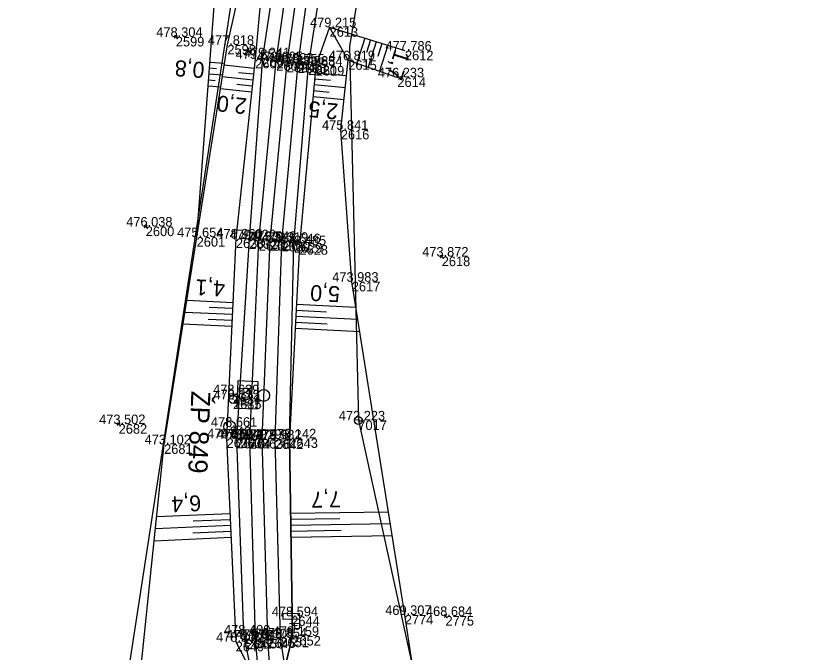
# Model space of a CAD drawing. Extents: x -1234191 to 23050, y -1290331 to -741191.
# Drawn here: x -865111 to -865012.8, y -1108645.8 to -1108565.9 of the extents above; entities that cross this region are included whole.
import ezdxf

# ---------------------------------------------------------------- set-up
doc = ezdxf.new("R2010")
doc.units = 0
for name, color, linetype in [('Vrstva 1', 7, 'Continuous'), ('Vrstva 33', 7, 'Continuous'), ('Vrstva 4', 7, 'Continuous'), ('Vrstva 48', 7, 'Continuous'), ('Vrstva 49', 7, 'Continuous'), ('Vrstva 53', 7, 'Continuous'), ('Vrstva 60', 7, 'Continuous'), ('Vrstva 61', 7, 'Continuous'), ('Vrstva 63', 7, 'Continuous'), ('Vrstva 7', 7, 'Continuous')]:
    doc.layers.add(name, color=color, linetype=linetype)

msp = doc.modelspace()

# ---------------------------------------------------------------- linework, layer by layer
at = {"layer": 'Vrstva 1'}
msp.add_lwpolyline([(-865073.945, -1108549.688), (-865077.058, -1108571.775), (-865079.19, -1108594.145), (-865080.157, -1108618.98), (-865079.475, -1108643.993), (-865079.214, -1108647.841), (-865077.747, -1108663.528), (-865075.539, -1108679.737), (-865071.861, -1108699.55), (-865067.546, -1108717.667), (-865062.342, -1108735.494), (-865056.162, -1108753.24)], dxfattribs=at)
at = {"layer": 'Vrstva 33'}
msp.add_lwpolyline([(-865075.486, -1108640.835), (-865075.466, -1108641.58), (-865077.48, -1108641.635), (-865077.5, -1108640.89)], close=True, dxfattribs=at)
for points in [[(-865076.701, -1108642.136), (-865075.447, -1108642.101)], [(-865076.052, -1108642.64), (-865076.066, -1108642.118)], [(-865075.433, -1108642.623), (-865075.481, -1108642.782), (-865075.681, -1108642.898), (-865075.792, -1108642.901), (-865076.003, -1108642.796), (-865076.052, -1108642.64)], [(-865075.447, -1108642.101), (-865075.433, -1108642.623)]]:
    msp.add_lwpolyline(points, dxfattribs=at)
at = {"layer": 'Vrstva 4'}
for points in [[(-865079.274, -1108663.685), (-865080.96, -1108644.066), (-865081.698, -1108618.991), (-865080.54, -1108594.17), (-865078.366, -1108571.587), (-865075.267, -1108549.514)], [(-865072.667, -1108549.858), (-865075.645, -1108571.889), (-865077.703, -1108594.25), (-865078.549, -1108619.043), (-865077.856, -1108643.908), (-865077.3, -1108647.725), (-865077.3, -1108647.725), (-865076.35, -1108643.701), (-865076.715, -1108618.915), (-865076.145, -1108594.423), (-865074.332, -1108572.132), (-865072.539, -1108560.565)], [(-865078.422, -1108560.024), (-865080.077, -1108571.108), (-865081.771, -1108593.936), (-865083.364, -1108618.969), (-865082.46, -1108643.515), (-865081.535, -1108648.09), (-865081.535, -1108648.09)]]:
    msp.add_lwpolyline(points, dxfattribs=at)
at = {"layer": 'Vrstva 48'}
for p, q in [((-865067.262, -1108568.702), (-865068.243, -1108571.856)), ((-865066.546, -1108568.924), (-865067.04, -1108570.514)), ((-865065.829, -1108569.147), (-865066.826, -1108572.351)), ((-865065.113, -1108569.37), (-865065.615, -1108570.984)), ((-865064.397, -1108569.592), (-865065.409, -1108572.846)), ((-865086.697, -1108571.697), (-865084.857, -1108571.835)), ((-865086.753, -1108572.445), (-865085.865, -1108572.511)), ((-865081.144, -1108572.491), (-865084.898, -1108572.09)), ((-865086.809, -1108573.192), (-865085.095, -1108573.321)), ((-865081.303, -1108573.982), (-865085.135, -1108573.573)), ((-865081.223, -1108573.236), (-865083.12, -1108573.034)), ((-865073.551, -1108573.787), (-865071.586, -1108573.966)), ((-865073.483, -1108573.04), (-865069.542, -1108573.399)), ((-865086.921, -1108574.688), (-865085.332, -1108574.807)), ((-865086.865, -1108573.94), (-865086.039, -1108574.002)), ((-865081.383, -1108574.728), (-865083.318, -1108574.521)), ((-865073.619, -1108574.534), (-865069.701, -1108574.891)), ((-865081.462, -1108575.474), (-865085.372, -1108575.056)), ((-865073.687, -1108575.28), (-865071.734, -1108575.459)), ((-865073.755, -1108576.027), (-865069.86, -1108576.383)), ((-865083.797, -1108601.888), (-865089.593, -1108601.618)), ((-865075.84, -1108602.068), (-865068.386, -1108602.455)), ((-865083.867, -1108603.386), (-865089.827, -1108603.109)), ((-865083.832, -1108602.637), (-865086.771, -1108602.5)), ((-865075.878, -1108602.817), (-865072.072, -1108603.015)), ((-865083.902, -1108604.135), (-865086.923, -1108603.995)), ((-865075.956, -1108604.315), (-865071.991, -1108604.521)), ((-865075.917, -1108603.566), (-865068.145, -1108603.97)), ((-865083.937, -1108604.884), (-865090.061, -1108604.599)), ((-865075.995, -1108605.064), (-865067.905, -1108605.484)), ((-865084.168, -1108628.362), (-865093.367, -1108628.772)), ((-865076.577, -1108628.288), (-865064.308, -1108628.107)), ((-865084.101, -1108629.86), (-865093.523, -1108630.28)), ((-865084.134, -1108629.111), (-865088.79, -1108629.318)), ((-865076.566, -1108629.037), (-865070.378, -1108628.946)), ((-865076.555, -1108629.787), (-865064.07, -1108629.604)), ((-865084.068, -1108630.61), (-865088.834, -1108630.822)), ((-865076.544, -1108630.537), (-865070.248, -1108630.445)), ((-865084.034, -1108631.359), (-865093.679, -1108631.788)), ((-865076.533, -1108631.287), (-865063.832, -1108631.1))]:
    msp.add_line(p, q, dxfattribs=at)
at = {"layer": 'Vrstva 49'}
for p, q in [((-865071.678, -1108567.328), (-865062.225, -1108570.268)), ((-865090.758, -1108568.394), (-865091.158, -1108568.694)), ((-865091.108, -1108568.344), (-865090.808, -1108568.744)), ((-865069.336, -1108571.475), (-865063.178, -1108573.624)), ((-865094.532, -1108592.176), (-865094.918, -1108592.494)), ((-865094.884, -1108592.142), (-865094.566, -1108592.528)), ((-865057.434, -1108595.935), (-865057.802, -1108596.275)), ((-865057.788, -1108595.921), (-865057.448, -1108596.289)), ((-865097.941, -1108616.955), (-865098.309, -1108617.295)), ((-865098.295, -1108616.941), (-865097.955, -1108617.309)), ((-865057.326, -1108641.026), (-865056.962, -1108641.37)), ((-865056.972, -1108641.016), (-865057.316, -1108641.38))]:
    msp.add_line(p, q, dxfattribs=at)
for points in [[(-865088.344, -1108593.664), (-865086.129, -1108564.12), (-865083.707, -1108556.078)], [(-865078.937, -1108556.464), (-865079.969, -1108559.876), (-865081.016, -1108571.295), (-865083.423, -1108593.839), (-865084.589, -1108618.906), (-865083.452, -1108644.43), (-865081.535, -1108648.09)], [(-865081.535, -1108648.09), (-865081.527, -1108648.19), (-865082.768, -1108648.323), (-865082.627, -1108650.137), (-865082.124, -1108650.084), (-865081.96, -1108659.266), (-865081.044, -1108660.408), (-865080.84, -1108662.102), (-865091.315, -1108660.5), (-865095.495, -1108656.323), (-865095.262, -1108647.111), (-865092.425, -1108619.651), (-865088.344, -1108593.664), (-865084.492, -1108569.547), (-865082.222, -1108559.397)], [(-865071.678, -1108567.328), (-865073.406, -1108572.194), (-865075.455, -1108594.668), (-865076.715, -1108618.915), (-865076.35, -1108643.701), (-865077.3, -1108647.725)], [(-865077.3, -1108647.725), (-865077.295, -1108647.825), (-865076.022, -1108647.816), (-865075.991, -1108649.719), (-865076.509, -1108649.742), (-865075.237, -1108658.564), (-865075.927, -1108659.889), (-865075.75, -1108661.506), (-865067.104, -1108661.903), (-865059.957, -1108658.874), (-865060.79, -1108650.671), (-865062.249, -1108641.06), (-865068.894, -1108599.261), (-865070.269, -1108580.205), (-865069.336, -1108571.475), (-865071.678, -1108567.328)]]:
    msp.add_lwpolyline(points, dxfattribs=at)
at = {"layer": 'Vrstva 53'}
msp.add_line((-865068.071, -1108616.617), (-865068.075, -1108616.717), dxfattribs=at)
for points in [[(-865057.34, -1108498.15), (-865069.183, -1108569.747), (-865068.07, -1108616.67), (-865059.37, -1108656.3), (-865052.88, -1108676.84), (-865053.065, -1108701.544), (-865044.348, -1108751.804), (-865019.536, -1108819.552), (-865000.289, -1108847.197), (-864955.153, -1108918.201), (-864936.604, -1108950.317), (-864927.577, -1108982.214)], [(-865019.987, -1109376.51), (-864993.23, -1109340.352), (-864972.2, -1109308.69), (-864949.308, -1109265.493), (-864939.61, -1109234.87), (-864928.13, -1109180.95), (-864920.83, -1109133.1), (-864920.454, -1109098.74), (-864924.22, -1109056.21), (-864934.5, -1108999.96), (-864959.813, -1108949.324), (-864975.47, -1108923.73), (-865003.132, -1108886.538), (-865019.29, -1108869.816), (-865031.201, -1108854.739), (-865042.89, -1108836.18), (-865042.99, -1108823.8), (-865100.04, -1108737.44), (-865111.04, -1108692.57), (-865097.28, -1108650.63), (-865077.79, -1108523.9)]]:
    msp.add_lwpolyline(points, dxfattribs=at)
msp.add_circle((-865068.073, -1108616.667), 0.499, dxfattribs=at)
at = {"layer": 'Vrstva 60'}
for p, q in [((-865071.678, -1108567.328), (-865071.678, -1108567.328)), ((-865090.958, -1108568.544), (-865090.958, -1108568.544)), ((-865084.492, -1108569.547), (-865084.492, -1108569.547)), ((-865062.225, -1108570.268), (-865062.225, -1108570.268)), ((-865081.016, -1108571.295), (-865081.016, -1108571.295)), ((-865080.077, -1108571.108), (-865080.077, -1108571.108)), ((-865078.366, -1108571.587), (-865078.366, -1108571.587)), ((-865077.058, -1108571.775), (-865077.058, -1108571.775)), ((-865075.645, -1108571.889), (-865075.645, -1108571.889)), ((-865069.336, -1108571.475), (-865069.336, -1108571.475)), ((-865074.332, -1108572.132), (-865074.332, -1108572.132)), ((-865073.406, -1108572.194), (-865073.406, -1108572.194)), ((-865063.178, -1108573.624), (-865063.178, -1108573.624)), ((-865070.269, -1108580.205), (-865070.269, -1108580.205)), ((-865094.725, -1108592.335), (-865094.725, -1108592.335)), ((-865088.344, -1108593.664), (-865088.344, -1108593.664)), ((-865083.423, -1108593.839), (-865083.423, -1108593.839)), ((-865081.771, -1108593.936), (-865081.771, -1108593.936)), ((-865080.54, -1108594.17), (-865080.54, -1108594.17)), ((-865079.19, -1108594.145), (-865079.19, -1108594.145)), ((-865077.703, -1108594.25), (-865077.703, -1108594.25)), ((-865076.145, -1108594.423), (-865076.145, -1108594.423)), ((-865075.455, -1108594.668), (-865075.455, -1108594.668)), ((-865057.618, -1108596.105), (-865057.618, -1108596.105)), ((-865068.894, -1108599.261), (-865068.894, -1108599.261)), ((-865083.836, -1108613.376), (-865083.836, -1108613.376)), ((-865083.789, -1108614.021), (-865083.789, -1108614.021)), ((-865068.073, -1108616.667), (-865068.073, -1108616.667)), ((-865098.125, -1108617.125), (-865098.125, -1108617.125)), ((-865084.201, -1108617.451), (-865084.201, -1108617.451)), ((-865084.589, -1108618.906), (-865084.589, -1108618.906)), ((-865083.364, -1108618.969), (-865083.364, -1108618.969)), ((-865082.874, -1108618.938), (-865082.874, -1108618.938)), ((-865081.698, -1108618.991), (-865081.698, -1108618.991)), ((-865080.157, -1108618.98), (-865080.157, -1108618.98)), ((-865078.549, -1108619.043), (-865078.549, -1108619.043)), ((-865076.715, -1108618.915), (-865076.715, -1108618.915)), ((-865092.425, -1108619.651), (-865092.425, -1108619.651)), ((-865076.483, -1108641.235), (-865076.483, -1108641.235)), ((-865062.249, -1108641.06), (-865062.249, -1108641.06)), ((-865057.144, -1108641.198), (-865057.144, -1108641.198)), ((-865082.46, -1108643.515), (-865082.46, -1108643.515)), ((-865083.452, -1108644.43), (-865083.452, -1108644.43)), ((-865082.195, -1108644.151), (-865082.195, -1108644.151)), ((-865080.96, -1108644.066), (-865080.96, -1108644.066)), ((-865079.475, -1108643.993), (-865079.475, -1108643.993)), ((-865077.856, -1108643.908), (-865077.856, -1108643.908)), ((-865076.35, -1108643.701), (-865076.35, -1108643.701))]:
    msp.add_line(p, q, dxfattribs=at)
at = {"layer": 'Vrstva 63'}
msp.add_line((-865084.199, -1108617.401), (-865084.203, -1108617.501), dxfattribs=at)
msp.add_circle((-865084.201, -1108617.451), 0.756, dxfattribs=at)
at = {"layer": 'Vrstva 7'}
for p, q in [((-865083.836, -1108613.376), (-865083.213, -1108613.4)), ((-865083.787, -1108613.971), (-865083.791, -1108614.071)), ((-865082.374, -1108618.924), (-865083.374, -1108618.952)), ((-865082.888, -1108618.438), (-865082.86, -1108619.438)), ((-865081.696, -1108644.117), (-865082.694, -1108644.185)), ((-865082.229, -1108643.652), (-865082.161, -1108644.65))]:
    msp.add_line(p, q, dxfattribs=at)
msp.add_lwpolyline([(-865083.146, -1108611.66), (-865080.665, -1108611.756), (-865080.8, -1108615.242), (-865083.281, -1108615.145)], close=True, dxfattribs=at)
for centre, radius in [((-865079.945, -1108613.528), 0.75), ((-865083.789, -1108614.021), 0.5)]:
    msp.add_circle(centre, radius, dxfattribs=at)

# ---------------------------------------------------------------- texts
at = {"layer": 'Vrstva 48'}
for s, rotation, p in [('1,7', 252.72366, (-865063.47, -1108569.988)), ('0,8', 175.71239, (-865087.298, -1108571.731)), ('2,0', 173.90568, (-865081.989, -1108576.265)), ('2,5', 174.79063, (-865070.534, -1108576.929)), ('4,1', 177.33679, (-865084.735, -1108599.128)), ('5,0', 177.02529, (-865070.335, -1108599.843)), ('6,4', 182.55063, (-865087.83, -1108626.028)), ('7,7', 180.84368, (-865070.282, -1108625.55))]:
    msp.add_text(s, height=2, rotation=rotation, dxfattribs=at).set_placement(p)
at = {"layer": 'Vrstva 60'}
for s, p in [('2613', (-865071.678, -1108568.528)), ('2599', (-865090.958, -1108569.744)), ('2598', (-865084.492, -1108570.747)), ('2612', (-865062.225, -1108571.468)), ('2602', (-865081.016, -1108572.495)), ('2603', (-865080.077, -1108572.308)), ('2604', (-865078.366, -1108572.787)), ('2624', (-865077.058, -1108572.975)), ('2605', (-865075.645, -1108573.089)), ('2615', (-865069.336, -1108572.675)), ('2620', (-865074.332, -1108573.332)), ('2619', (-865073.406, -1108573.394)), ('2614', (-865063.178, -1108574.824)), ('2616', (-865070.269, -1108581.405)), ('2600', (-865094.725, -1108593.535)), ('2601', (-865088.344, -1108594.864)), ('2633', (-865083.423, -1108595.039)), ('2632', (-865081.771, -1108595.136)), ('2631', (-865080.54, -1108595.37)), ('2626', (-865079.19, -1108595.345)), ('2630', (-865077.703, -1108595.45)), ('2629', (-865076.145, -1108595.623)), ('2628', (-865075.455, -1108595.868)), ('2618', (-865057.618, -1108597.305)), ('2617', (-865068.894, -1108600.461)), ('2634', (-865083.836, -1108614.576)), ('2635', (-865083.789, -1108615.221)), ('2682', (-865098.125, -1108618.325)), ('7017', (-865068.073, -1108617.867)), ('849', (-865084.201, -1108618.651)), ('2639', (-865084.589, -1108620.106)), ('2640', (-865083.364, -1108620.169)), ('2638', (-865082.874, -1108620.138)), ('2641', (-865081.698, -1108620.191)), ('2636', (-865080.157, -1108620.18)), ('2642', (-865078.549, -1108620.243)), ('2643', (-865076.715, -1108620.115)), ('2681', (-865092.425, -1108620.851)), ('2644', (-865076.483, -1108642.435)), ('2774', (-865062.249, -1108642.26)), ('2775', (-865057.144, -1108642.398)), ('2648', (-865082.46, -1108644.715)), ('2649', (-865083.452, -1108645.63)), ('2647', (-865082.195, -1108645.351)), ('2650', (-865080.96, -1108645.266)), ('2645', (-865079.475, -1108645.193)), ('2651', (-865077.856, -1108645.108)), ('2652', (-865076.35, -1108644.901))]:
    msp.add_text(s, height=1.2, dxfattribs=at).set_placement(p)
at = {"layer": 'Vrstva 61'}
for s, p in [('479.215', (-865074.134, -1108567.328)), ('478.304', (-865093.409, -1108568.544)), ('477.818', (-865086.946, -1108569.547)), ('479.241', (-865082.434, -1108571.108)), ('477.786', (-865064.677, -1108570.268)), ('479.354', (-865083.467, -1108571.295)), ('479.695', (-865080.822, -1108571.587)), ('479.823', (-865079.51, -1108571.775)), ('479.555', (-865078.101, -1108571.889)), ('478.965', (-865076.788, -1108572.132)), ('476.819', (-865071.79, -1108571.475)), ('478.884', (-865075.857, -1108572.194)), ('476.233', (-865065.63, -1108573.624)), ('475.841', (-865072.626, -1108580.205)), ('476.038', (-865097.179, -1108592.335)), ('475.654', (-865090.795, -1108593.664)), ('478.960', (-865085.874, -1108593.839)), ('479.022', (-865084.219, -1108593.936)), ('479.531', (-865082.897, -1108594.17)), ('479.542', (-865081.638, -1108594.145)), ('479.319', (-865080.157, -1108594.25)), ('478.546', (-865078.597, -1108594.423)), ('478.485', (-865077.911, -1108594.668)), ('473.872', (-865060.066, -1108596.105)), ('473.983', (-865071.346, -1108599.261)), ('478.639', (-865086.29, -1108613.376)), ('479.112', (-865086.237, -1108614.021)), ('473.502', (-865100.573, -1108617.125)), ('472.223', (-865070.525, -1108616.667)), ('478.661', (-865086.558, -1108617.451)), ('478.569', (-865087.043, -1108618.906)), ('478.594', (-865085.815, -1108618.969)), ('479.249', (-865085.328, -1108618.938)), ('479.279', (-865084.152, -1108618.991)), ('479.296', (-865082.609, -1108618.98)), ('478.982', (-865080.997, -1108619.043)), ('478.142', (-865079.163, -1108618.915)), ('473.102', (-865094.873, -1108619.651)), ('478.594', (-865078.934, -1108641.235)), ('469.307', (-865064.701, -1108641.06)), ('468.684', (-865059.595, -1108641.198)), ('478.400', (-865084.911, -1108643.515)), ('478.159', (-865078.804, -1108643.701)), ('478.200', (-865085.903, -1108644.43)), ('478.977', (-865084.647, -1108644.151)), ('479.048', (-865083.414, -1108644.066)), ('479.105', (-865081.931, -1108643.993)), ('478.854', (-865080.307, -1108643.908))]:
    msp.add_text(s, height=1.2, dxfattribs=at).set_placement(p)
at = {"layer": 'Vrstva 63'}
msp.add_text('ŽP 849', height=2.4, rotation=267.7702, dxfattribs=at).set_placement((-865089.008, -1108612.927))
at = {"layer": 'Vrstva 7'}
msp.add_text('KM', height=1.2469, rotation=267.7702, dxfattribs=at).set_placement((-865082.555, -1108612.408))

doc.saveas('drawing.dxf')
